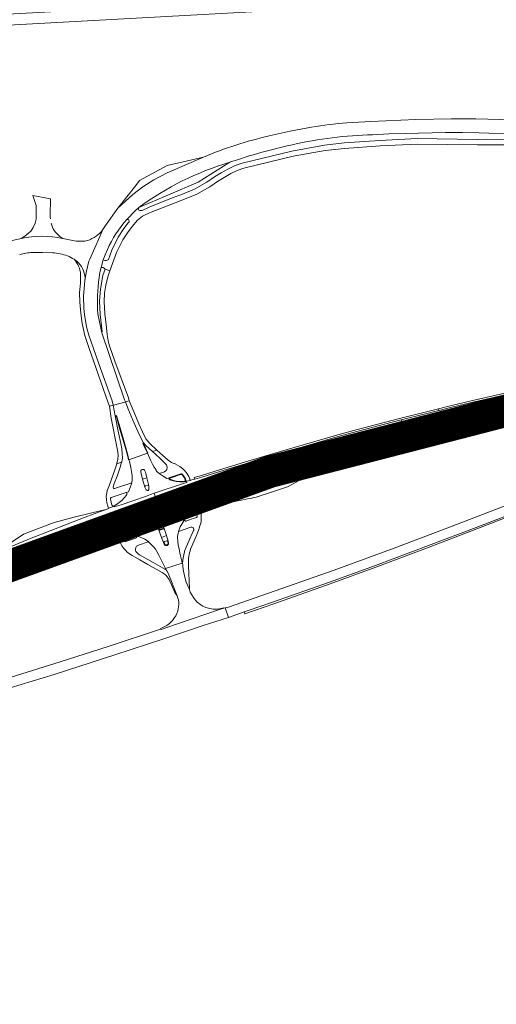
# Model space of a CAD drawing. Header units: metres. Extents: x 166325 to 190320, y 381923 to 404576.
# Tile 452 of 656: x 168662 to 168883, y 391180 to 391637. Entities that reach past the tile are written whole.
import ezdxf

# ---------------------------------------------------------------- set-up
doc = ezdxf.new("R2010")
doc.units = ezdxf.units.M
for name, color, linetype, lineweight in [('B-WE-VH-VERHARDING_ASFALT-GV', 8, 'Continuous', 18), ('B-WE-VH-VERHARDING_BETON-GV', 8, 'Continuous', 18), ('B-WE-VH-VERHARDING_BETONSTRAATSTEEN-GV', 8, 'Continuous', 18), ('B-WE-VH-VERHARDING_GESLOTEN-GV', 8, 'Continuous', 18), ('B-WE-VH-VERHARDING_HALFVERHARDING-GV', 8, 'Continuous', 18), ('B-WE-VH-VERHARDING_N-WEG', 8, 'Continuous', 18)]:
    doc.layers.add(name, color=color, linetype=linetype, lineweight=lineweight)

msp = doc.modelspace()

# ---------------------------------------------------------------- linework, layer by layer
at = {"layer": 'B-WE-VH-VERHARDING_ASFALT-GV', "flags": 128}
for points in [[(168876.459, 391651.514), (168874.225, 391651.263), (168871.992, 391651.045), (168869.758, 391650.858), (168867.521, 391650.703), (168865.281, 391650.58), (168863.034, 391650.489), (168745.199, 391644.16), (168731.557, 391643.413), (168707.579, 391642.095), (168701.891, 391641.783), (168587.589, 391635.503), (168587.956, 391630.434), (168653.532, 391634.012), (168876.777, 391646.325)], [(168703.624, 391520.144), (168701.363, 391520.967), (168700.348, 391518.084), (168699.242, 391511.628), (168698.835, 391506.218), (168699.072, 391499.898), (168700.065, 391492.016), (168699.89, 391491.41), (168710.406, 391460.329), (168710.803, 391459.393), (168712.572, 391459.879), (168712.153, 391461.328), (168705.894, 391478.299), (168703.57, 391485.006), (168703.019, 391486.954), (168702.354, 391490.717), (168701.804, 391495.162), (168701.287, 391500.299), (168700.876, 391506.019), (168701.07, 391509.883), (168701.638, 391513.499), (168702.637, 391517.432)], [(168712.572, 391459.879), (168710.803, 391459.393), (168710.812, 391459.371), (168711.94, 391456.518), (168714.239, 391450.942), (168716.684, 391445.38), (168718.387, 391441.769), (168719.189, 391440.367), (168720.249, 391439.224), (168721.889, 391437.824), (168723.394, 391436.389), (168725.386, 391437.081), (168722.137, 391440.061), (168720.272, 391442.297), (168718.768, 391445.481), (168717.061, 391449.245), (168714.786, 391454.492)], [(168706.045, 391452.938), (168705.112, 391457.828), (168703.376, 391457.35), (168704.24, 391451.812), (168707.155, 391437.047), (168707.358, 391434.829), (168707.266, 391432.686), (168706.878, 391431.001), (168706.747, 391430.609), (168709.029, 391431.401), (168709.067, 391431.539), (168709.383, 391433.425), (168709.322, 391435.373), (168709.139, 391437.586), (168708.695, 391440.05), (168707.643, 391445.084)], [(168710.803, 391459.393), (168710.56, 391459.326), (168705.299, 391457.879), (168705.112, 391457.828), (168706.045, 391452.938), (168706.387, 391452.995), (168706.596, 391453.043), (168706.941, 391452.08), (168708.307, 391447.298), (168710.842, 391438.658), (168711.917, 391434.768), (168712.441, 391432.586), (168720.994, 391435.556), (168719.244, 391439.393), (168718.839, 391440.251), (168719.043, 391440.308), (168719.189, 391440.367), (168718.387, 391441.769), (168716.684, 391445.38), (168714.239, 391450.942), (168711.94, 391456.518), (168710.812, 391459.371)], [(168840.081, 391446.009), (168839.601, 391447.883), (168838.89, 391450.655), (168838.796, 391451.021), (168831.074, 391449.042), (168818.148, 391445.703), (168809.552, 391443.292), (168789.335, 391437.543), (168779.289, 391434.545), (168766.361, 391430.667), (168752.632, 391426.439), (168746.272, 391424.515), (168742.958, 391423.556), (168742.877, 391423.556), (168740.994, 391423.033), (168740.902, 391423.008), (168739.136, 391422.559), (168739.23, 391421.972), (168738.697, 391421.791), (168724.101, 391416.999), (168725.397, 391413.202), (168732.741, 391415.697), (168736.241, 391416.901), (168736.355, 391416.514), (168736.9, 391416.736), (168738.811, 391417.414), (168740.533, 391417.958), (168742.336, 391418.565), (168744.227, 391419.202), (168750.531, 391421.352), (168761.989, 391424.992), (168776.822, 391429.44), (168790.297, 391433.495), (168799.363, 391436.142), (168808.492, 391438.68), (168820.105, 391441.903), (168829.223, 391444.366), (168836.014, 391446.127), (168838.403, 391446.749), (168838.782, 391446.806), (168839.177, 391446.747), (168839.545, 391446.589), (168839.853, 391446.325)], [(168796.988, 391426.427), (168801.449, 391427.768), (168803.6, 391428.435), (168811.902, 391430.827), (168823.492, 391434.217), (168839.765, 391438.808), (168841.925, 391439.422), (168841.831, 391439.752), (168841.029, 391442.57), (168840.364, 391444.906), (168840.373, 391444.492), (168840.314, 391444.104), (168840.139, 391443.759), (168839.887, 391443.471), (168839.594, 391443.232), (168839.207, 391443.103), (168837.241, 391442.553), (168830.513, 391440.64), (168821.836, 391438.191), (168810.29, 391434.818), (168800.429, 391431.903), (168785.368, 391427.286), (168772.949, 391423.319), (168761.52, 391419.661), (168751.976, 391416.577), (168747.171, 391414.975), (168745.836, 391414.493), (168743.88, 391413.864), (168742.046, 391413.274), (168741.639, 391413.155), (168739.731, 391412.542), (168737.059, 391411.723), (168737.4, 391410.712), (168731.422, 391408.701), (168727.411, 391407.303), (168727.414, 391407.296), (168728.349, 391404.557), (168740.654, 391408.748), (168743.012, 391409.295), (168743.459, 391409.054), (168745.32, 391409.743), (168745.521, 391409.826), (168747.817, 391410.713), (168753.232, 391412.477), (168759.083, 391414.425), (168764.818, 391416.297), (168773.411, 391419.074), (168782.022, 391421.807), (168790.607, 391424.478)], [(168733.25, 391430.863), (168732.253, 391431.305), (168730.557, 391432.434), (168728.181, 391434.518), (168725.386, 391437.081), (168723.394, 391436.389), (168724.376, 391435.454), (168727.38, 391432.618), (168729.841, 391430.197), (168730.069, 391429.745), (168730.071, 391429.736), (168730.223, 391428.915), (168730.054, 391428.089), (168729.558, 391427.457), (168728.882, 391426.981), (168727.958, 391426.69), (168726.513, 391426.249), (168728.308, 391424.97), (168730.067, 391423.843), (168731.159, 391424.153), (168731.366, 391424.278), (168734.226, 391425.265), (168736.508, 391426.066), (168736.844, 391426.071), (168737.176, 391425.84), (168737.765, 391425.095), (168738.611, 391423.739), (168738.888, 391423.054), (168738.824, 391422.696), (168738.648, 391422.546), (168738.426, 391422.455), (168739.136, 391422.559), (168740.902, 391423.008), (168740.559, 391424.04), (168740.263, 391424.755), (168739.495, 391426.092), (168738.501, 391427.318), (168737.401, 391428.419), (168735.99, 391429.466), (168735.02, 391430.028), (168733.815, 391430.608), (168733.405, 391430.793)], [(168731.159, 391424.153), (168730.067, 391423.843), (168728.308, 391424.97), (168726.513, 391426.249), (168725.411, 391427.081), (168724.865, 391427.768), (168725.059, 391427.937), (168724.17, 391429.153), (168723.361, 391430.458), (168722.571, 391432.098), (168720.994, 391435.556), (168712.441, 391432.586), (168712.621, 391431.835), (168713.302, 391428.917), (168713.67, 391427.181), (168713.879, 391425.113), (168713.917, 391424.292), (168713.924, 391424.127), (168713.929, 391423.075), (168713.756, 391422.026), (168713.7, 391421.879), (168712.924, 391419.689), (168712.23, 391417.744), (168711.068, 391417.315), (168711.275, 391417.269), (168711.408, 391417.187), (168711.506, 391417.007), (168711.539, 391416.769), (168711.537, 391416.715), (168711.437, 391416.543), (168711.245, 391416.146), (168710.273, 391414.862), (168709.207, 391413.733), (168707.965, 391412.691), (168706.69, 391411.794), (168705.364, 391410.985), (168705.509, 391410.677), (168708.821, 391411.678), (168720.647, 391415.733), (168721.651, 391416.087), (168722.407, 391416.442), (168724.101, 391416.999), (168738.697, 391421.791), (168739.23, 391421.972), (168739.136, 391422.559), (168738.426, 391422.455), (168737.677, 391422.321), (168736.081, 391422.27), (168734.503, 391422.415), (168732.973, 391422.763), (168731.362, 391423.286), (168731.09, 391423.495), (168731.047, 391423.728), (168731.014, 391423.942)], [(168711.068, 391417.315), (168712.23, 391417.744), (168712.924, 391419.689), (168713.7, 391421.879), (168705.795, 391419.173), (168705.5, 391419.174), (168705.306, 391419.271), (168705.155, 391419.476), (168705.121, 391419.659), (168705.162, 391419.885), (168705.636, 391421.475), (168706.996, 391425.021), (168708.395, 391429.069), (168709.029, 391431.401), (168706.747, 391430.609), (168705.843, 391427.892), (168704.119, 391423.168), (168703.219, 391420.508), (168702.366, 391418.227), (168702.125, 391417.263), (168701.915, 391415.677), (168701.95, 391414.172), (168702.164, 391412.595), (168702.574, 391411.065), (168702.954, 391410.095), (168702.999, 391410.047), (168704.79, 391410.73), (168705.364, 391410.985), (168705.015, 391411.028), (168704.804, 391411.136), (168704.684, 391411.372), (168704.41, 391412.09), (168704.196, 391412.844), (168704.01, 391413.605), (168703.887, 391414.469), (168703.92, 391414.729), (168704.03, 391414.913), (168704.212, 391415.014)], [(168721.645, 391420.445), (168721.693, 391419.861), (168721.707, 391419.118), (168721.61, 391418.744), (168721.286, 391418.355), (168720.839, 391418.354), (168720.47, 391418.617), (168720.245, 391418.874), (168719.79, 391419.847), (168718.779, 391423.536), (168718.045, 391426.214), (168717.887, 391426.911), (168717.886, 391427.126), (168717.978, 391427.512), (168718.181, 391427.777), (168718.53, 391427.988), (168718.941, 391428.075), (168719.294, 391427.99), (168719.644, 391427.807), (168719.871, 391427.442), (168720.152, 391426.789), (168720.314, 391426.206), (168720.776, 391424.207)], [(168720.776, 391424.207), (168718.779, 391423.536), (168719.79, 391419.847), (168719.766, 391420.071), (168719.851, 391420.207), (168719.966, 391420.367), (168720.118, 391420.471), (168721.252, 391420.78), (168721.496, 391420.669), (168721.645, 391420.445)], [(168742.336, 391418.565), (168740.533, 391417.958), (168742.046, 391413.274), (168743.88, 391413.864)], [(168738.413, 391404.955), (168739.193, 391406.004), (168740.317, 391407.1), (168741.57, 391408.066), (168742.988, 391408.8), (168743.459, 391409.054), (168743.012, 391409.295), (168740.654, 391408.748), (168728.349, 391404.557), (168727.906, 391404.406), (168726.082, 391403.666), (168725.543, 391403.488), (168709.337, 391397.912), (168709.359, 391397.352), (168709.639, 391396.83), (168709.625, 391397.095), (168709.751, 391397.327), (168710.026, 391397.481), (168711.565, 391397.676), (168713.136, 391397.611), (168714.709, 391397.411), (168715.647, 391397.197), (168715.874, 391397.105), (168716.006, 391396.871), (168716.125, 391397.128), (168717.366, 391396.764), (168718.793, 391396.215), (168719.856, 391395.712), (168721.499, 391394.577), (168721.431, 391394.435), (168722.005, 391394), (168722.424, 391393.625), (168723.129, 391392.943), (168724.347, 391391.671), (168724.61, 391391.261), (168724.751, 391391.037), (168725.446, 391389.937), (168726.245, 391388.327), (168727.386, 391386.109), (168729.424, 391382.147), (168737.13, 391384.6), (168736.928, 391385.501), (168736.121, 391389.159), (168735.84, 391390.433), (168735.239, 391393.128), (168735.094, 391394.527), (168735.079, 391394.68), (168735.06, 391395.161), (168734.994, 391395.958), (168735.022, 391396.9), (168734.989, 391397.006), (168735.136, 391397.741), (168735.243, 391398.474), (168735.415, 391399.146), (168735.464, 391399.337), (168736.208, 391401.379), (168737.363, 391403.408)], [(168745.32, 391409.743), (168743.459, 391409.054), (168743.64, 391408.554), (168743.853, 391407.767), (168744.15, 391406.35), (168744.11, 391406.071), (168743.979, 391405.892), (168743.779, 391405.755), (168742.824, 391405.427), (168740.91, 391404.786), (168739.024, 391404.151), (168738.74, 391404.141), (168738.51, 391404.266), (168738.371, 391404.483), (168738.341, 391404.72), (168738.413, 391404.955), (168737.363, 391403.408), (168736.208, 391401.379), (168735.464, 391399.337), (168741.197, 391401.255), (168741.623, 391401.306), (168741.954, 391401.182), (168742.19, 391401.033), (168742.371, 391400.804), (168742.498, 391400.48), (168742.544, 391400.267), (168742.529, 391399.96), (168742.426, 391399.695), (168742.258, 391399.376), (168740.239, 391394.843), (168738.976, 391392.084), (168738.229, 391390.173), (168738.17, 391389.875), (168737.601, 391387.017), (168737.283, 391384.683), (168737.374, 391383.39), (168737.589, 391381.624), (168738.219, 391378.655), (168738.915, 391375.738), (168740.552, 391372.305), (168740.488, 391372.823), (168740.031, 391383.367), (168739.999, 391386.933), (168740.478, 391389.33), (168740.932, 391390.76), (168740.96, 391390.849), (168741.058, 391391.155), (168743.761, 391397.426), (168744.226, 391398.634), (168744.85, 391400.257), (168745.03, 391400.855), (168745.342, 391401.85), (168745.637, 391402.747), (168745.87, 391403.785), (168745.941, 391404.169), (168745.979, 391404.94), (168746.011, 391405.671), (168745.98, 391406.443), (168745.933, 391407.24), (168745.817, 391407.995), (168745.672, 391408.775)], [(168706.359, 391406.285), (168704.435, 391405.579), (168705.221, 391403.605), (168707.096, 391404.34)], [(168726.205, 391400.339), (168726.043, 391401.119), (168726.021, 391401.35), (168726.059, 391401.589), (168726.18, 391401.869), (168726.274, 391402.022), (168726.453, 391402.192), (168726.741, 391402.324), (168726.78, 391402.343), (168727.098, 391402.451), (168727.181, 391402.467), (168727.534, 391402.485), (168727.838, 391402.416), (168727.959, 391402.347), (168728.239, 391402.081), (168728.359, 391401.859), (168728.648, 391401.121), (168729.824, 391397.35), (168730.569, 391394.794), (168730.838, 391394.038), (168730.842, 391393.71), (168730.744, 391393.336), (168730.55, 391393.042), (168730.193, 391392.817), (168729.802, 391392.737), (168729.411, 391392.814), (168729.064, 391393.011), (168728.827, 391393.334), (168728.449, 391394.143), (168727.551, 391396.564)], [(168728.648, 391401.121), (168728.659, 391400.877), (168728.519, 391400.61), (168728.312, 391400.44), (168726.632, 391399.944), (168726.432, 391400.063), (168726.205, 391400.339), (168727.551, 391396.564), (168729.824, 391397.35)], [(168721.499, 391394.577), (168719.856, 391395.712), (168718.793, 391396.215), (168717.366, 391396.764), (168716.125, 391397.128), (168716.006, 391396.871), (168716.005, 391396.586), (168715.912, 391396.362), (168715.683, 391396.203), (168710.937, 391394.618), (168710.658, 391394.645), (168710.461, 391394.72), (168710.277, 391394.937), (168709.639, 391396.83), (168709.359, 391397.352), (168707.591, 391396.891), (168708.238, 391394.989), (168708.539, 391394.025), (168708.829, 391393.267), (168709.172, 391392.606), (168709.608, 391391.952), (168710.096, 391391.325), (168710.768, 391390.599), (168711.476, 391389.923), (168712.249, 391389.255), (168713.908, 391388.215), (168714.004, 391388.159), (168717.5, 391386.112), (168721.257, 391383.968), (168723.685, 391382.582), (168727.773, 391380.338), (168728.823, 391379.624), (168729.478, 391379.045), (168730.228, 391378.258), (168731.102, 391377.084), (168733.742, 391371.007), (168734.362, 391370.074), (168734.879, 391369.438), (168730.686, 391379.919), (168730.067, 391381.11), (168729.559, 391381.592), (168729.146, 391381.834), (168726.922, 391382.982), (168723.732, 391384.833), (168717.382, 391388.516), (168716.679, 391388.998), (168716.09, 391389.466), (168715.78, 391389.871), (168715.553, 391390.157), (168715.54, 391390.23), (168715.461, 391390.653), (168715.428, 391391.044), (168715.593, 391391.823), (168716.003, 391392.408), (168716.582, 391392.841), (168716.843, 391392.946), (168721.332, 391394.534)], [(168737.283, 391384.683), (168737.13, 391384.6), (168729.424, 391382.147), (168729.179, 391381.894), (168729.146, 391381.834), (168729.559, 391381.592), (168730.067, 391381.11), (168730.686, 391379.919), (168734.879, 391369.438), (168735.194, 391368.412), (168735.4, 391367.579), (168735.541, 391366.557), (168735.545, 391365.204), (168735.49, 391364.354), (168735.284, 391363.343), (168735.117, 391362.474), (168734.694, 391361.193), (168734.146, 391360.206), (168733.621, 391359.335), (168732.606, 391357.963), (168731.91, 391357.18), (168731.261, 391356.588), (168730.037, 391355.699), (168727.923, 391354.558), (168726.967, 391354.117), (168727.06, 391353.967), (168727.489, 391353.844), (168729.018, 391354.493), (168754.454, 391363.049), (168756.532, 391363.646), (168756.394, 391363.933), (168754.45, 391363.466), (168753.488, 391363.323), (168752.619, 391363.265), (168751.445, 391363.267), (168750.037, 391363.51), (168748.168, 391363.997), (168746.716, 391364.611), (168745.812, 391365.196), (168744.076, 391366.515), (168743.181, 391367.513), (168742.338, 391368.599), (168740.902, 391371.206), (168740.552, 391372.305), (168738.915, 391375.738), (168738.219, 391378.655), (168737.589, 391381.624), (168737.374, 391383.39)]]:
    msp.add_lwpolyline(points, close=True, dxfattribs=at)
at = {"layer": 'B-WE-VH-VERHARDING_ASFALT-GV'}
for points in [[(168813.552, 391588.821, 0.0263577), (168797.166, 391586.891)], [(168777.474, 391582.821, 0.0408653), (168746.98, 391572.995)], [(168788.327, 391578.692, -0.0509911), (168825.472, 391583.33)], [(168759.239, 391570.544, -0.0312125), (168788.327, 391578.692)], [(168717.01, 391549.52, -0.0879866), (168759.239, 391570.544)], [(168702.452, 391530.055, -0.077602), (168711.423, 391544.061)], [(168700.378, 391539.388, -0.1492346), (168693.218, 391534.26)], [(168693.218, 391534.26, -0.0872292), (168687.99, 391534.04)], [(168661.737, 391527.689, -0.0710824), (168667.658, 391528.67)], [(168677.068, 391528.55, -0.0747261), (168683.918, 391527.15)], [(168683.918, 391527.15, -0.049531), (168686.981, 391525.544)], [(168686.981, 391525.544, -0.0369146), (168689.019, 391523.981)], [(168698.009, 391500.185, -0.0504796), (168698.59, 391517.123)]]:
    msp.add_lwpolyline(points, format="xyb", dxfattribs=at)
at = {"layer": 'B-WE-VH-VERHARDING_ASFALT-GV', "flags": 128}
for points in [[(168930.834, 391585.64), (168915.232, 391587.501), (168906.174, 391588.882), (168897.066, 391589.89), (168890.819, 391590.221), (168884.568, 391590.478), (168873.361, 391590.753), (168862.15, 391590.79), (168845.613, 391590.451), (168824.644, 391589.531), (168813.552, 391588.821)], [(168797.166, 391586.891), (168787.294, 391584.981), (168777.474, 391582.821)], [(168825.472, 391583.33), (168833.002, 391583.733), (168840.54, 391583.97), (168859.353, 391584.42), (168867.143, 391584.41), (168874.93, 391584.23), (168893.043, 391583.66)], [(168886.251, 391581.199), (168878.185, 391581.224), (168874.235, 391581.158), (168846.215, 391581.529), (168828.81, 391580.739), (168812.256, 391579.535), (168803.191, 391578.471), (168788.022, 391575.776), (168764.972, 391570.189), (168761.664, 391569.09), (168758.594, 391567.546), (168755.29, 391565.679), (168752.069, 391563.736), (168748.639, 391561.318), (168742.862, 391558.049), (168736.542, 391555.488), (168733.022, 391554.153), (168721.744, 391549.692), (168718.631, 391548.264), (168717.48, 391548.135), (168717.096, 391548.364), (168716.833, 391548.826), (168717.01, 391549.52), (168715.491, 391548.187), (168711.423, 391544.061), (168712.092, 391544.039), (168712.424, 391543.802), (168712.54, 391542.986), (168712.088, 391542.463), (168710.058, 391539.826), (168707.432, 391535.81), (168704.463, 391529.775), (168702.954, 391525.486), (168702.074, 391525.02), (168701.242, 391525.068), (168700.485, 391525.244), (168699.478, 391521.811), (168700.5, 391521.674), (168700.863, 391521.416), (168701.363, 391520.967), (168703.624, 391520.144), (168706.725, 391528.663), (168709.626, 391534.56), (168712.114, 391538.366), (168714.042, 391540.869), (168716.314, 391543.501), (168716.43, 391543.636), (168718.75, 391545.546), (168720.31, 391546.262), (168722.734, 391547.374), (168733.932, 391551.803), (168737.436, 391553.132), (168743.992, 391555.793), (168749.995, 391559.19), (168753.447, 391561.624), (168756.562, 391563.503), (168759.78, 391565.322), (168762.632, 391566.756), (168765.668, 391567.765), (168788.616, 391573.326), (168803.545, 391575.975), (168812.494, 391577.025), (168828.958, 391578.223), (168846.255, 391579.009), (168874.239, 391578.638), (168876.427, 391578.674), (168890.58, 391578.613)], [(168746.98, 391572.995), (168730.115, 391565.63), (168723.917, 391562.459), (168718.809, 391559.102), (168714.166, 391555.613), (168707.25, 391549.26), (168701.56, 391541.251), (168700.378, 391539.388), (168698.909, 391536.078), (168696.574, 391530.819), (168694.244, 391525.571), (168693.854, 391524.693), (168693.223, 391522.131), (168692.71, 391520.05), (168692.029, 391515.673), (168692.023, 391515.598), (168691.372, 391508.49), (168691.473, 391502.759), (168691.739, 391499.981), (168692.759, 391494.234), (168693.801, 391490.377), (168698.3, 391477.58), (168704.596, 391459.88), (168705.112, 391457.828), (168705.299, 391457.879), (168710.56, 391459.326), (168710.803, 391459.393), (168710.406, 391460.329), (168699.89, 391491.41), (168698.009, 391500.185)], [(168711.423, 391544.061), (168715.491, 391548.187), (168717.01, 391549.52)], [(168689.019, 391523.981), (168689.82, 391523.039), (168690.363, 391522.256), (168690.924, 391521.252), (168691.377, 391520.195), (168691.717, 391519.096), (168691.941, 391517.968), (168692.045, 391516.823), (168692.029, 391515.673), (168692.71, 391520.05), (168693.223, 391522.131), (168693.854, 391524.693), (168694.244, 391525.571), (168696.574, 391530.819), (168698.909, 391536.078), (168700.378, 391539.388)], [(168662.381, 391535.171), (168659.03, 391534.43), (168655.98, 391533.57), (168649.045, 391530.638), (168633.088, 391523.779), (168632.69, 391523.79), (168620.901, 391518.567), (168613.593, 391515.33), (168604.273, 391511.201), (168596.512, 391507.853), (168596.252, 391507.741), (168587.686, 391504.014), (168578.994, 391500.591), (168577.802, 391500.156), (168568.419, 391496.832), (168558.964, 391493.721)], [(168687.99, 391534.04), (168681.749, 391535.151)], [(168667.658, 391528.67), (168672.365, 391528.775), (168677.068, 391528.55)], [(168698.59, 391517.123), (168698.968, 391519.479), (168699.478, 391521.811), (168700.485, 391525.244), (168701.395, 391527.68), (168702.452, 391530.055)], [(168686.981, 391525.544), (168687.618, 391524.789), (168688.174, 391524.005), (168688.662, 391523.177), (168689.08, 391522.311), (168689.425, 391521.413), (168689.694, 391520.49), (168689.885, 391519.548), (168689.939, 391514.53), (168689.552, 391510.146), (168689.666, 391505.659), (168690.097, 391500.584), (168690.652, 391495.8), (168691.958, 391490.14), (168693.832, 391484.625), (168702.723, 391458.995), (168703.376, 391457.35), (168705.112, 391457.828), (168704.596, 391459.88), (168698.3, 391477.58), (168693.801, 391490.377), (168692.759, 391494.234), (168691.739, 391499.981), (168691.473, 391502.759), (168691.372, 391508.49), (168692.023, 391515.598), (168692.029, 391515.673)], [(168692.029, 391515.673), (168692.045, 391516.823), (168691.941, 391517.968), (168691.717, 391519.096), (168691.377, 391520.195), (168690.924, 391521.252), (168690.363, 391522.256), (168689.82, 391523.039), (168689.019, 391523.981)], [(168893.81, 391464.172), (168881.515, 391461.418), (168871.452, 391459.121), (168861.654, 391456.776), (168856.312, 391455.455), (168856.282, 391455.448), (168850.064, 391453.91), (168838.796, 391451.021), (168838.89, 391450.655), (168839.601, 391447.883), (168840.081, 391446.009), (168840.212, 391445.652), (168840.28, 391445.315), (168842.579, 391445.833), (168851.424, 391448.15), (168863.896, 391451.327), (168878.147, 391454.872), (168891.544, 391458.076)], [(168891.544, 391458.076), (168878.147, 391454.872), (168863.896, 391451.327), (168851.424, 391448.15), (168842.579, 391445.833), (168840.28, 391445.315), (168840.364, 391444.906), (168841.029, 391442.57), (168841.831, 391439.752), (168841.925, 391439.422), (168851.347, 391442.105), (168863.767, 391445.346), (168875.429, 391448.385), (168887.036, 391451.362)], [(168653.094, 391380.327), (168665.473, 391385.162), (168680.483, 391390.702), (168688.052, 391393.606), (168690.017, 391394.132), (168704.455, 391399.261), (168708.535, 391400.678), (168717.255, 391403.792), (168718.046, 391404.039), (168727.411, 391407.303), (168731.422, 391408.701), (168737.4, 391410.712), (168737.059, 391411.723), (168735.503, 391411.407), (168733.956, 391411.259), (168732.611, 391411.293), (168732.229, 391411.349), (168731.886, 391411.498), (168731.566, 391411.733), (168731.311, 391412.073), (168731.161, 391412.402), (168731.085, 391412.787), (168731.17, 391413.2), (168731.365, 391413.502), (168731.765, 391413.887), (168732.702, 391414.643), (168734.031, 391415.461), (168735.458, 391416.15), (168736.355, 391416.514), (168736.241, 391416.901), (168732.741, 391415.697), (168725.397, 391413.202), (168723.164, 391412.444), (168714.606, 391409.597), (168709.902, 391407.916), (168710.017, 391407.562), (168711.72, 391408.104), (168712.51, 391408.28), (168713.239, 391408.354), (168713.566, 391408.395), (168714.028, 391408.215), (168714.296, 391408.035), (168714.446, 391407.863), (168714.575, 391407.534), (168714.463, 391407.338), (168714.351, 391407.166), (168712.928, 391406.44), (168710.377, 391405.434), (168707.096, 391404.34), (168705.221, 391403.605), (168703.322, 391402.86), (168695.588, 391400.105), (168688.602, 391397.551), (168680.786, 391394.668), (168671.447, 391391.191), (168663.098, 391388.053), (168654.317, 391384.697)], [(168653.598, 391386.132), (168662.413, 391389.747), (168670.709, 391393.109), (168680.099, 391396.637), (168687.624, 391399.448), (168694.637, 391402.038), (168702.619, 391404.913), (168704.435, 391405.579), (168706.359, 391406.285), (168708.112, 391406.885), (168710.017, 391407.562), (168709.902, 391407.916), (168714.606, 391409.597), (168723.164, 391412.444), (168725.397, 391413.202), (168724.101, 391416.999), (168722.407, 391416.442), (168721.651, 391416.087), (168720.647, 391415.733), (168708.821, 391411.678), (168705.509, 391410.677), (168705.364, 391410.985), (168704.79, 391410.73), (168702.999, 391410.047), (168702.938, 391409.925), (168701.085, 391409.226), (168700.524, 391409.021), (168692.078, 391405.875), (168683.799, 391402.715), (168675.888, 391399.617), (168667.007, 391396.152), (168659.607, 391393.171)], [(168886.575, 391411.066), (168862.364, 391401.702), (168835.543, 391391.561), (168807.584, 391381.294), (168774.091, 391369.636), (168758.609, 391364.243), (168757.091, 391363.807), (168758.564, 391359.38), (168765.851, 391361.965), (168768.254, 391362.818), (168778.986, 391366.542), (168805.478, 391375.799), (168826.768, 391383.494), (168851.468, 391392.749), (168873.597, 391401.157), (168896.862, 391410.171)], [(168631.981, 391368.489), (168668.81, 391382.814), (168680.077, 391387.046), (168688.598, 391390.172), (168696.807, 391393.105), (168702.504, 391395.198), (168705.365, 391396.144), (168705.578, 391396.217), (168707.472, 391396.86), (168707.591, 391396.891), (168709.359, 391397.352), (168709.337, 391397.912), (168725.543, 391403.488), (168726.082, 391403.666), (168727.906, 391404.406), (168728.349, 391404.557), (168727.414, 391407.296), (168727.411, 391407.303), (168718.046, 391404.039), (168717.255, 391403.792), (168708.535, 391400.678), (168704.455, 391399.261), (168690.017, 391394.132), (168688.052, 391393.606), (168680.483, 391390.702), (168665.473, 391385.162), (168653.094, 391380.327)], [(168657.31, 391326.782), (168677.724, 391333.008), (168705.851, 391342.069), (168728.688, 391349.448), (168746.926, 391355.753), (168758.564, 391359.38), (168757.091, 391363.807), (168756.532, 391363.646), (168754.454, 391363.049), (168729.018, 391354.493), (168727.489, 391353.844), (168727.06, 391353.967), (168702.812, 391345.909), (168680.573, 391338.777), (168657.733, 391331.693)]]:
    msp.add_lwpolyline(points, dxfattribs=at)
at = {"layer": 'B-WE-VH-VERHARDING_BETON-GV', "flags": 128}
for points in [[(168893.633, 391464.952), (168881.46, 391462.239), (168871.27, 391459.9), (168861.465, 391457.553), (168856.098, 391456.226), (168856.282, 391455.448), (168856.312, 391455.455), (168861.654, 391456.776), (168871.452, 391459.121), (168881.515, 391461.418), (168893.81, 391464.172)], [(168887.036, 391451.362), (168875.429, 391448.385), (168863.767, 391445.346), (168851.347, 391442.105), (168841.925, 391439.422), (168839.765, 391438.808), (168823.492, 391434.217), (168811.902, 391430.827), (168803.6, 391428.435), (168801.449, 391427.768), (168796.988, 391426.427), (168797.068, 391426.176), (168797.165, 391425.937), (168797.218, 391425.661), (168801.683, 391427.003), (168803.829, 391427.669), (168812.125, 391430.059), (168823.713, 391433.448), (168839.983, 391438.038), (168842.144, 391438.653), (168851.558, 391441.333), (168863.969, 391444.572), (168875.629, 391447.61), (168887.231, 391450.586)]]:
    msp.add_lwpolyline(points, dxfattribs=at)
for points in [[(168838.796, 391451.021), (168850.064, 391453.91), (168856.282, 391455.448), (168856.098, 391456.226), (168849.869, 391454.686), (168838.597, 391451.796), (168830.875, 391449.817), (168817.94, 391446.476), (168809.335, 391444.062), (168789.111, 391438.311), (168779.06, 391435.311), (168766.128, 391431.432), (168752.398, 391427.204), (168746.045, 391425.282), (168742.713, 391424.318), (168742.958, 391423.556), (168746.272, 391424.515), (168752.632, 391426.439), (168766.361, 391430.667), (168779.289, 391434.545), (168789.335, 391437.543), (168809.552, 391443.292), (168818.148, 391445.703), (168831.074, 391449.042)], [(168800.409, 391432.12), (168810.231, 391435.041), (168821.787, 391438.427), (168830.447, 391440.864), (168837.182, 391442.772), (168839.114, 391443.3), (168839.442, 391443.414), (168839.713, 391443.638), (168839.939, 391443.916), (168840.09, 391444.202), (168840.153, 391444.521), (168840.137, 391444.85), (168839.989, 391445.587), (168839.887, 391445.88), (168839.686, 391446.156), (168839.43, 391446.404), (168839.126, 391446.518), (168838.802, 391446.574), (168838.433, 391446.52), (168836.103, 391445.891), (168829.303, 391444.114), (168819.846, 391441.577), (168808.539, 391438.496), (168799.453, 391435.875), (168790.357, 391433.263), (168776.869, 391429.264), (168762.069, 391424.771), (168750.618, 391421.13), (168744.599, 391419.11), (168746.013, 391414.81), (168751.909, 391416.75), (168761.443, 391419.886), (168772.69, 391423.488), (168785.314, 391427.503)], [(168738.649, 391422.987), (168738.409, 391423.655), (168738.013, 391424.354), (168737.583, 391424.95), (168737.372, 391425.208), (168736.933, 391425.695), (168736.858, 391425.771), (168736.761, 391425.821), (168736.585, 391425.777), (168735.231, 391425.343), (168733.352, 391424.706), (168731.436, 391424.045), (168731.342, 391423.98), (168731.308, 391423.834), (168731.29, 391423.704), (168731.332, 391423.57), (168731.489, 391423.514), (168731.95, 391423.33), (168733.072, 391422.987), (168734.566, 391422.685), (168736.104, 391422.511), (168737.611, 391422.547), (168738.434, 391422.677), (168738.517, 391422.722), (168738.606, 391422.809)], [(168740.421, 391417.719), (168738.878, 391417.178), (168736.98, 391416.544), (168735.54, 391415.948), (168734.151, 391415.264), (168732.844, 391414.445), (168731.916, 391413.763), (168731.524, 391413.397), (168731.358, 391413.085), (168731.305, 391412.824), (168731.377, 391412.481), (168731.494, 391412.171), (168731.687, 391411.908), (168731.969, 391411.693), (168732.322, 391411.544), (168732.611, 391411.496), (168733.94, 391411.489), (168735.483, 391411.614), (168736.972, 391411.928), (168739.682, 391412.746), (168741.556, 391413.364), (168741.805, 391413.463)], [(168714.258, 391407.328), (168714.342, 391407.482), (168714.302, 391407.726), (168714.147, 391407.912), (168713.959, 391408.067), (168713.651, 391408.153), (168713.258, 391408.122), (168711.815, 391407.888), (168710.033, 391407.332), (168706.636, 391406.151), (168707.239, 391404.615), (168711.267, 391405.977), (168712.832, 391406.634)], [(168726.456, 391400.421), (168726.575, 391400.251), (168726.75, 391400.211), (168726.823, 391400.205), (168728.24, 391400.673), (168728.362, 391400.766), (168728.451, 391400.892), (168728.407, 391401.071), (168728.182, 391401.783), (168728.039, 391401.971), (168727.926, 391402.12), (168727.742, 391402.199), (168727.511, 391402.272), (168727.342, 391402.257), (168727.141, 391402.232), (168726.841, 391402.136), (168726.643, 391402.026), (168726.492, 391401.943), (168726.369, 391401.765), (168726.287, 391401.544), (168726.262, 391401.377), (168726.276, 391401.15)], [(168705.872, 391395.469), (168705.578, 391396.217), (168705.365, 391396.144), (168702.504, 391395.198), (168696.807, 391393.105), (168688.598, 391390.172), (168680.077, 391387.046), (168668.81, 391382.814), (168631.981, 391368.489), (168615.979, 391362.043), (168611.529, 391360.201), (168594.424, 391352.808), (168594.732, 391352.07), (168594.741, 391352.074), (168611.841, 391359.464), (168616.281, 391361.302), (168632.275, 391367.745), (168669.096, 391382.067), (168680.355, 391386.296), (168688.87, 391389.42), (168697.08, 391392.353), (168702.768, 391394.443)], [(168728.868, 391394.635), (168728.75, 391394.529), (168728.667, 391394.361), (168728.666, 391394.237), (168729.031, 391393.445), (168729.216, 391393.17), (168729.492, 391393.031), (168729.804, 391392.973), (168730.084, 391393.04), (168730.358, 391393.194), (168730.535, 391393.44), (168730.62, 391393.738), (168730.578, 391394.009), (168730.304, 391394.793), (168730.157, 391394.941), (168729.943, 391394.974)]]:
    msp.add_lwpolyline(points, close=True, dxfattribs=at)
at = {"layer": 'B-WE-VH-VERHARDING_BETONSTRAATSTEEN-GV', "flags": 128}
msp.add_lwpolyline([(168715.573, 391559.782), (168707.25, 391549.26), (168714.166, 391555.613), (168718.809, 391559.102), (168723.917, 391562.459), (168730.115, 391565.63), (168746.98, 391572.995), (168730.13, 391569.05), (168717.4, 391562.091)], close=True, dxfattribs=at)
for points in [[(168744.62, 391561.39), (168759.239, 391570.544)], [(168717.01, 391549.52), (168730.82, 391555.431), (168744.62, 391561.39)], [(168675.92, 391545.87), (168676.09, 391553.68), (168667.904, 391555.077), (168669.362, 391550.551), (168669.46, 391544.21), (168668.93, 391542.29), (168668.02, 391540.38), (168667.533, 391539.482), (168666.9, 391538.681), (168664.9, 391536.92), (168663.733, 391535.912), (168662.381, 391535.171)], [(168681.749, 391535.151), (168680.951, 391535.637), (168680.23, 391536.23), (168678.129, 391538.351), (168677.454, 391539.372), (168676.96, 391540.491)]]:
    msp.add_lwpolyline(points, dxfattribs=at)
at = {"layer": 'B-WE-VH-VERHARDING_BETONSTRAATSTEEN-GV'}
for points in [[(168675.987, 391544.331, -0.0279156), (168675.92, 391545.87)], [(168676.96, 391540.491, -0.0356356), (168676.356, 391542.282)], [(168662.381, 391535.171, -0.1134861), (168681.749, 391535.151)]]:
    msp.add_lwpolyline(points, format="xyb", dxfattribs=at)
at = {"layer": 'B-WE-VH-VERHARDING_GESLOTEN-GV', "flags": 128}
for points in [[(168706.596, 391453.043), (168706.387, 391452.995), (168706.743, 391451.987), (168708.105, 391447.211), (168710.641, 391438.581), (168711.71, 391434.704), (168712.24, 391432.516), (168712.441, 391432.586), (168711.917, 391434.768), (168710.842, 391438.658), (168708.307, 391447.298), (168706.941, 391452.08)], [(168719.043, 391440.308), (168718.839, 391440.251), (168719.244, 391439.393), (168720.994, 391435.556), (168721.209, 391435.631), (168719.469, 391439.503)], [(168797.068, 391426.176), (168796.988, 391426.427), (168790.607, 391424.478), (168782.022, 391421.807), (168773.411, 391419.074), (168764.818, 391416.297), (168759.083, 391414.425), (168753.232, 391412.477), (168747.817, 391410.713), (168745.521, 391409.826), (168745.544, 391409.758), (168747.796, 391410.502), (168747.843, 391410.511), (168748.751, 391410.696), (168753.305, 391411.618), (168759.202, 391412.767), (168764.572, 391413.838), (168767.513, 391414.433), (168768.485, 391414.637), (168769.507, 391414.812), (168770.454, 391415.017), (168771.408, 391415.201), (168779.027, 391417.615), (168786.016, 391419.936), (168789.969, 391422.152), (168796.192, 391425.722)], [(168701.085, 391409.226), (168701.043, 391409.337), (168695.149, 391407.931), (168686.383, 391405.739), (168677.659, 391403.52), (168663.573, 391398.097), (168658.645, 391394.788), (168651.211, 391389.814), (168651.263, 391389.708), (168659.607, 391393.171), (168667.007, 391396.152), (168675.888, 391399.617), (168683.799, 391402.715), (168692.078, 391405.875), (168700.524, 391409.021)]]:
    msp.add_lwpolyline(points, close=True, dxfattribs=at)
at = {"layer": 'B-WE-VH-VERHARDING_HALFVERHARDING-GV', "flags": 128}
msp.add_lwpolyline([(168896.862, 391410.171), (168873.597, 391401.157), (168851.468, 391392.749), (168826.768, 391383.494), (168805.478, 391375.799), (168778.986, 391366.542), (168768.254, 391362.818), (168765.851, 391361.965), (168766.154, 391361.091), (168779.657, 391365.703), (168805.747, 391375.051), (168827.043, 391382.748), (168851.749, 391392.005), (168873.856, 391400.491), (168897.021, 391409.539)], dxfattribs=at)
at = {"layer": 'B-WE-VH-VERHARDING_N-WEG', "const_width": 15, "flags": 128}
msp.add_lwpolyline([(170113.155, 391450.644), (170000.327, 391500.99), (169940.555, 391519.115), (169831.084, 391525.156), (169596.342, 391525.105), (169423.741, 391519.064), (169177.533, 391506.919), (169051.945, 391488.795), (168920.983, 391463.957), (168777.933, 391427.037), (168614.224, 391367.79), (168471.845, 391300.662), (168299.916, 391197.285), (168249.547, 391157.008), (168189.103, 391063.7), (168119.729, 390888.654), (167704.293, 389843.922)], dxfattribs=at)

doc.saveas('drawing.dxf')
